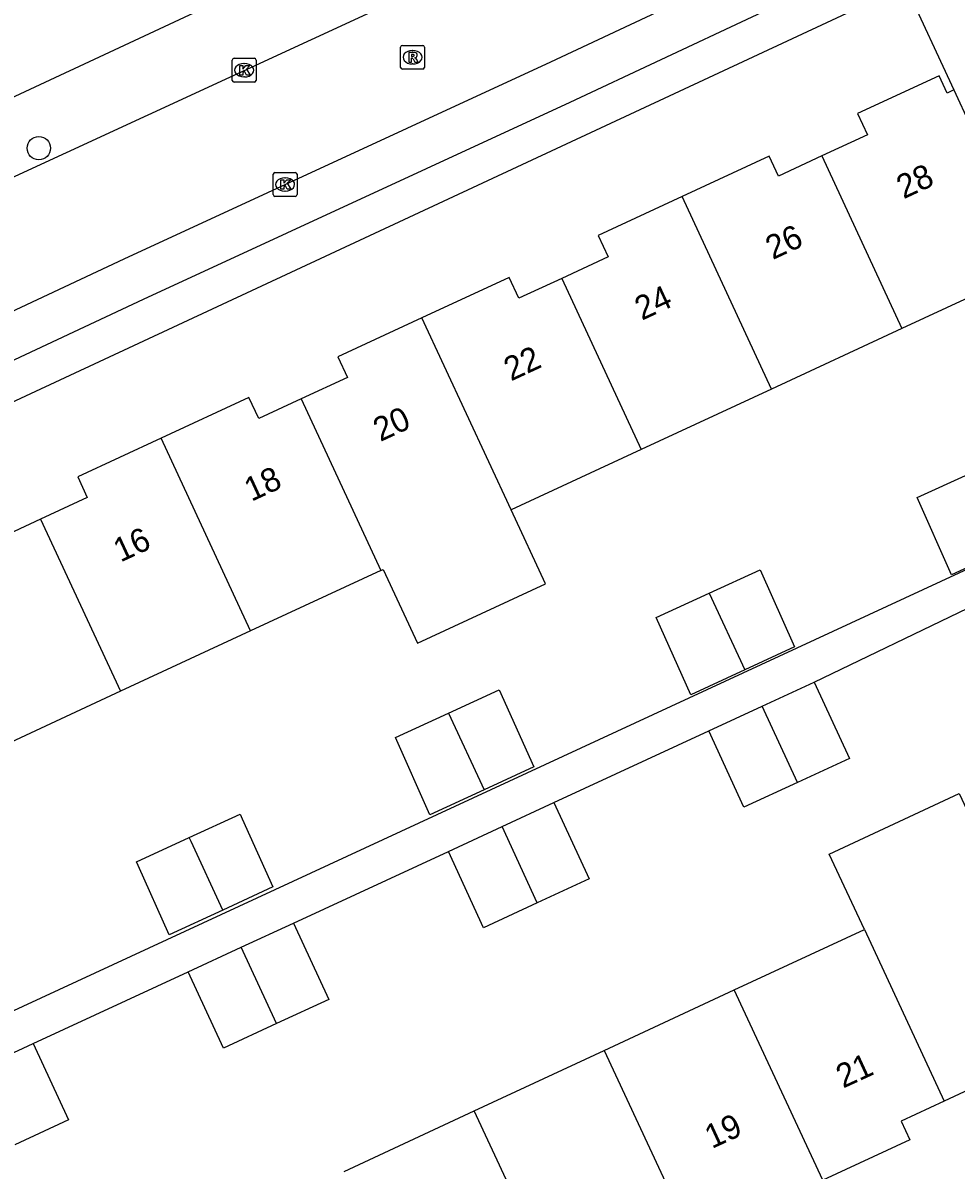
# Model space of a CAD drawing. Extents: x 160037 to 160839, y 385326 to 386441.
# Drawn here: x 160553.34 to 160592.47, y 386076.26 to 386124.37 of the extents above; entities that cross this region are included whole.
import ezdxf

# ---------------------------------------------------------------- set-up
doc = ezdxf.new("R2010")
doc.units = 0
for name, color, linetype in [('IMGEO_Boom', 7, 'Continuous'), ('IMGEO_Groenvoorziening', 7, 'Continuous'), ('IMGEO_Kolk', 7, 'Continuous'), ('IMGEO_Pand', 7, 'Continuous'), ('IMGEO_Pand_nummerreeks', 7, 'Continuous'), ('IMGEO_Rijbaan_lokaal_open', 7, 'Continuous'), ('IMGEO_Rioolput', 7, 'Continuous'), ('IMGEO_Voetpad_open', 7, 'Continuous')]:
    doc.layers.add(name, color=color, linetype=linetype)

msp = doc.modelspace()

# ---------------------------------------------------------------- linework, layer by layer
at = {"layer": 'IMGEO_Boom'}
msp.add_circle((160554.009, 386119.119), 0.489, dxfattribs=at)
at = {"layer": 'IMGEO_Groenvoorziening'}
msp.add_lwpolyline([(160590.352, 386125.946), (160592.381, 386121.566)], dxfattribs=at)
at = {"layer": 'IMGEO_Kolk'}
for p, q in [((160562.121, 386121.962), (160562.121, 386122.814)), ((160562.196, 386122.888), (160563.048, 386122.888)), ((160562.609, 386122.668), (160562.634, 386122.668)), ((160563.122, 386122.814), (160563.122, 386121.962)), ((160563.048, 386121.888), (160562.196, 386121.888)), ((160562.632, 386122.108), (160562.607, 386122.108)), ((160563.834, 386117.171), (160563.834, 386118.023)), ((160563.909, 386118.097), (160564.761, 386118.097)), ((160564.322, 386117.877), (160564.347, 386117.877)), ((160564.835, 386118.023), (160564.835, 386117.171)), ((160564.761, 386117.097), (160563.909, 386117.097)), ((160564.345, 386117.317), (160564.32, 386117.317))]:
    msp.add_line(p, q, dxfattribs=at)
for points in [[(160562.121, 386121.962), (160562.121, 386122.814)], [(160562.196, 386122.888), (160563.048, 386122.888)], [(160563.122, 386122.814), (160563.122, 386121.962)], [(160562.442, 386122.588), (160562.565, 386122.588), (160562.565, 386122.437), (160562.695, 386122.588), (160562.859, 386122.588), (160562.713, 386122.437), (160562.866, 386122.188), (160562.714, 386122.188), (160562.629, 386122.352), (160562.565, 386122.285), (160562.565, 386122.188), (160562.442, 386122.188), (160562.442, 386122.588)], [(160563.048, 386121.888), (160562.196, 386121.888)], [(160563.834, 386117.171), (160563.834, 386118.023)], [(160563.909, 386118.097), (160564.761, 386118.097)], [(160564.835, 386118.023), (160564.835, 386117.171)], [(160564.155, 386117.797), (160564.278, 386117.797), (160564.278, 386117.646), (160564.408, 386117.797), (160564.572, 386117.797), (160564.426, 386117.646), (160564.579, 386117.397), (160564.427, 386117.397), (160564.342, 386117.561), (160564.278, 386117.494), (160564.278, 386117.397), (160564.155, 386117.397), (160564.155, 386117.797)], [(160564.761, 386117.097), (160563.909, 386117.097)]]:
    msp.add_lwpolyline(points, dxfattribs=at)
for centre, start, end in [((160562.198, 386122.812), 91.552, 178.448), ((160562.198, 386122.812), 91.552, 178.448), ((160563.046, 386122.812), 1.552, 88.448), ((160563.046, 386122.812), 1.552, 88.448), ((160562.198, 386121.964), 181.552, 268.448), ((160562.198, 386121.964), 181.552, 268.448), ((160563.046, 386121.964), 271.552, 358.448), ((160563.046, 386121.964), 271.552, 358.448), ((160563.911, 386118.021), 91.552, 178.448), ((160563.911, 386118.021), 91.552, 178.448), ((160564.759, 386118.021), 1.552, 88.448), ((160564.759, 386118.021), 1.552, 88.448), ((160563.911, 386117.173), 181.552, 268.448), ((160563.911, 386117.173), 181.552, 268.448), ((160564.759, 386117.173), 271.552, 358.448), ((160564.759, 386117.173), 271.552, 358.448)]:
    msp.add_arc(centre, 0.0765, start, end, dxfattribs=at)
for centre, major_axis, ratio, start_param, end_param in [((160562.608, 386122.388), (-0.387, 0.002), 0.722429, 4.712389, 7.853982), ((160562.633, 386122.388), (-0.39, 0.002), 0.717154, 1.570796, 4.712389), ((160564.321, 386117.597), (-0.387, 0.002), 0.722429, 4.712389, 7.853982), ((160564.346, 386117.597), (-0.39, 0.002), 0.717154, 1.570796, 4.712389)]:
    msp.add_ellipse(centre, major_axis=major_axis, ratio=ratio, start_param=start_param, end_param=end_param, dxfattribs=at)
at = {"layer": 'IMGEO_Pand'}
for points in [[(160592.381, 386121.566), (160592.091, 386121.432), (160591.756, 386122.155), (160588.337, 386120.57), (160588.75, 386119.678), (160586.836, 386118.791)], [(160592.381, 386121.566), (160593.752, 386118.608)], [(160586.836, 386118.791), (160585.02, 386117.949), (160584.632, 386118.786), (160580.985, 386117.095)], [(160586.836, 386118.791), (160590.194, 386111.554)], [(160580.985, 386117.095), (160577.464, 386115.463), (160577.883, 386114.56), (160575.941, 386113.66)], [(160584.734, 386109.018), (160580.985, 386117.095)], [(160595.813, 386114.163), (160590.194, 386111.554)], [(160575.941, 386113.66), (160574.136, 386112.824), (160573.729, 386113.701), (160570.071, 386112.005)], [(160575.941, 386113.66), (160579.272, 386106.482)], [(160570.071, 386112.005), (160566.551, 386110.373), (160566.954, 386109.505), (160565.012, 386108.605)], [(160573.812, 386103.946), (160570.071, 386112.005)], [(160590.194, 386111.554), (160584.734, 386109.018)], [(160584.734, 386109.018), (160579.272, 386106.482)], [(160565.012, 386108.605), (160563.231, 386107.779), (160562.819, 386108.669), (160559.137, 386106.962)], [(160565.012, 386108.605), (160568.351, 386101.41)], [(160559.137, 386106.962), (160555.638, 386105.34), (160556.041, 386104.469), (160554.078, 386103.559)], [(160562.89, 386098.874), (160559.137, 386106.962)], [(160579.272, 386106.482), (160573.812, 386103.946)], [(160594.503, 386102.251), (160592.286, 386101.231), (160590.837, 386104.465), (160593.013, 386105.466)], [(160568.351, 386101.41), (160568.445, 386101.453), (160569.882, 386098.357), (160575.249, 386100.849), (160573.812, 386103.946)], [(160554.078, 386103.559), (160552.3, 386102.735), (160551.886, 386103.626), (160548.203, 386101.917)], [(160554.078, 386103.559), (160557.43, 386096.339)], [(160568.351, 386101.41), (160562.89, 386098.874)], [(160582.116, 386100.451), (160584.252, 386101.434), (160585.7, 386098.2), (160583.615, 386097.24)], [(160583.615, 386097.24), (160581.347, 386096.197), (160579.898, 386099.431), (160582.116, 386100.451)], [(160582.116, 386100.451), (160583.615, 386097.24)], [(160562.89, 386098.874), (160557.43, 386096.339)], [(160584.344, 386095.719), (160586.519, 386096.725)], [(160586.519, 386096.725), (160587.999, 386093.523), (160585.823, 386092.516)], [(160557.43, 386096.339), (160551.968, 386093.802)], [(160571.187, 386095.422), (160573.314, 386096.4), (160574.761, 386093.166), (160572.688, 386092.212)], [(160582.097, 386094.68), (160584.344, 386095.719)], [(160585.823, 386092.516), (160584.344, 386095.719)], [(160572.688, 386092.212), (160570.409, 386091.163), (160568.96, 386094.397), (160571.187, 386095.422)], [(160571.187, 386095.422), (160572.688, 386092.212)], [(160585.823, 386092.516), (160583.577, 386091.478), (160582.097, 386094.68)], [(160588.625, 386086.352), (160587.155, 386089.512), (160592.606, 386092.049), (160594.077, 386088.889)], [(160573.431, 386090.667), (160575.604, 386091.672)], [(160575.604, 386091.672), (160577.084, 386088.47), (160574.909, 386087.464)], [(160560.312, 386090.203), (160562.455, 386091.19), (160562.542, 386090.996), (160563.824, 386088.132), (160561.727, 386087.167)], [(160571.182, 386089.627), (160573.431, 386090.667)], [(160574.909, 386087.464), (160573.431, 386090.667)], [(160561.727, 386087.167), (160559.471, 386086.129), (160558.168, 386089.038), (160558.102, 386089.186), (160560.312, 386090.203)], [(160561.727, 386087.167), (160560.391, 386090.034), (160560.312, 386090.203)], [(160574.909, 386087.464), (160572.662, 386086.425), (160571.182, 386089.627)], [(160562.491, 386085.603), (160564.689, 386086.619)], [(160564.689, 386086.619), (160566.169, 386083.417), (160563.973, 386082.402)], [(160583.172, 386083.814), (160588.625, 386086.352)], [(160588.625, 386086.352), (160591.973, 386079.156)], [(160560.267, 386084.574), (160562.491, 386085.603)], [(160563.973, 386082.402), (160562.491, 386085.603)], [(160563.973, 386082.402), (160561.747, 386081.372), (160560.267, 386084.574)], [(160577.72, 386081.277), (160583.172, 386083.814)], [(160586.884, 386075.84), (160583.172, 386083.814)], [(160551.506, 386080.517), (160553.773, 386081.565)], [(160553.773, 386081.565), (160555.253, 386078.363), (160552.998, 386077.321)], [(160572.267, 386078.739), (160577.72, 386081.277)], [(160577.72, 386081.277), (160581.048, 386074.126)], [(160597.807, 386080.876), (160594.245, 386079.218), (160593.864, 386080.036), (160591.973, 386079.156)], [(160591.973, 386079.156), (160590.163, 386078.313), (160590.525, 386077.534), (160586.884, 386075.84)], [(160566.815, 386076.202), (160572.267, 386078.739)], [(160576.007, 386070.707), (160572.267, 386078.739)]]:
    msp.add_lwpolyline(points, dxfattribs=at)
at = {"layer": 'IMGEO_Rijbaan_lokaal_open'}
for points in [[(160495.558, 386091.302), (160500, 386093.387), (160513.924, 386099.86), (160544.887, 386114.205), (160572.287, 386126.845), (160597.522, 386138.755)], [(160500.587, 386088.09), (160512.134, 386093.411), (160521.749, 386097.883), (160537.106, 386104.874), (160557.594, 386114.485), (160575.478, 386122.746), (160589.259, 386129.212)]]:
    msp.add_lwpolyline(points, dxfattribs=at)
at = {"layer": 'IMGEO_Rioolput'}
for p, q in [((160569.181, 386122.506), (160569.181, 386123.358)), ((160569.256, 386123.432), (160570.108, 386123.432)), ((160569.669, 386123.212), (160569.694, 386123.212)), ((160570.182, 386123.358), (160570.182, 386122.506)), ((160570.108, 386122.432), (160569.256, 386122.432)), ((160569.692, 386122.652), (160569.667, 386122.652))]:
    msp.add_line(p, q, dxfattribs=at)
for points in [[(160569.181, 386122.506), (160569.181, 386123.358)], [(160569.256, 386123.432), (160570.108, 386123.432)], [(160570.182, 386123.358), (160570.182, 386122.506)], [(160569.77, 386123.13), (160569.518, 386123.132), (160569.518, 386122.732)], [(160569.518, 386122.732), (160569.642, 386122.732), (160569.642, 386122.894), (160569.653, 386122.894)], [(160569.696, 386123.051), (160569.642, 386123.051), (160569.642, 386122.97)], [(160569.642, 386122.97), (160569.694, 386122.97)], [(160569.7, 386122.865), (160569.771, 386122.732), (160569.911, 386122.732), (160569.846, 386122.858)], [(160570.108, 386122.432), (160569.256, 386122.432)]]:
    msp.add_lwpolyline(points, dxfattribs=at)
for centre, radius, start, end in [((160569.258, 386123.356), 0.0765, 91.552, 178.448), ((160569.258, 386123.356), 0.0765, 91.552, 178.448), ((160570.106, 386123.356), 0.0765, 1.552, 88.448), ((160570.106, 386123.356), 0.0765, 1.552, 88.448), ((160569.652, 386122.841), 0.0533, 26.0293, 88.6989), ((160569.678, 386123.159), 0.19, 274.7715, 282.9687), ((160569.702, 386122.955), 0.0964, 77.0061, 93.1865), ((160569.716, 386123.012), 0.0378, 276.6634, 79.6772), ((160569.769, 386123.02), 0.109, 350.3612, 89.416), ((160569.767, 386123.02), 0.112, 277.5842, 350.9817), ((160569.751, 386122.805), 0.108, 29.5134, 73.7905), ((160569.258, 386122.508), 0.0765, 181.552, 268.448), ((160569.258, 386122.508), 0.0765, 181.552, 268.448), ((160570.106, 386122.508), 0.0765, 271.552, 358.448), ((160570.106, 386122.508), 0.0765, 271.552, 358.448)]:
    msp.add_arc(centre, radius, start, end, dxfattribs=at)
for centre, major_axis, ratio, start_param, end_param in [((160569.668, 386122.932), (-0.387, 0.002), 0.722429, 4.712389, 7.853982), ((160569.693, 386122.932), (-0.39, 0.002), 0.717154, 1.570796, 4.712389)]:
    msp.add_ellipse(centre, major_axis=major_axis, ratio=ratio, start_param=start_param, end_param=end_param, dxfattribs=at)
at = {"layer": 'IMGEO_Voetpad_open'}
for points in [[(160595.267, 386147.385), (160597.535, 386142.364), (160597.404, 386142.014), (160542.981, 386116.622)], [(160587.726, 386126.412), (160576.273, 386121.038), (160558.389, 386112.777), (160537.896, 386103.164), (160513.634, 386092.12), (160504.095, 386087.58)], [(160508.525, 386087.791), (160590.352, 386125.946)], [(160542.023, 386077.892), (160600.154, 386104.801)], [(160586.519, 386096.725), (160592.967, 386099.828)], [(160575.604, 386091.672), (160582.097, 386094.68)], [(160564.689, 386086.619), (160571.182, 386089.627)], [(160553.773, 386081.565), (160560.267, 386084.574)]]:
    msp.add_lwpolyline(points, dxfattribs=at)

# ---------------------------------------------------------------- texts
at = {"layer": 'IMGEO_Pand_nummerreeks'}
for s, rotation, p in [('28', 24.8889, (160590.271, 386116.972)), ('26', 24.8889, (160584.782, 386114.424)), ('24', 24.8889, (160579.296, 386111.879)), ('22', 24.8889, (160573.807, 386109.333)), ('20', 24.8893, (160568.328, 386106.792)), ('18', 24.8889, (160562.923, 386104.283)), ('16', 24.8889, (160557.435, 386101.737)), ('21', 24.7289, (160587.735, 386079.674)), ('19', 24.7289, (160582.23, 386077.139))]:
    msp.add_text(s, height=1, rotation=rotation, dxfattribs=at).set_placement(p)

doc.saveas('drawing.dxf')
